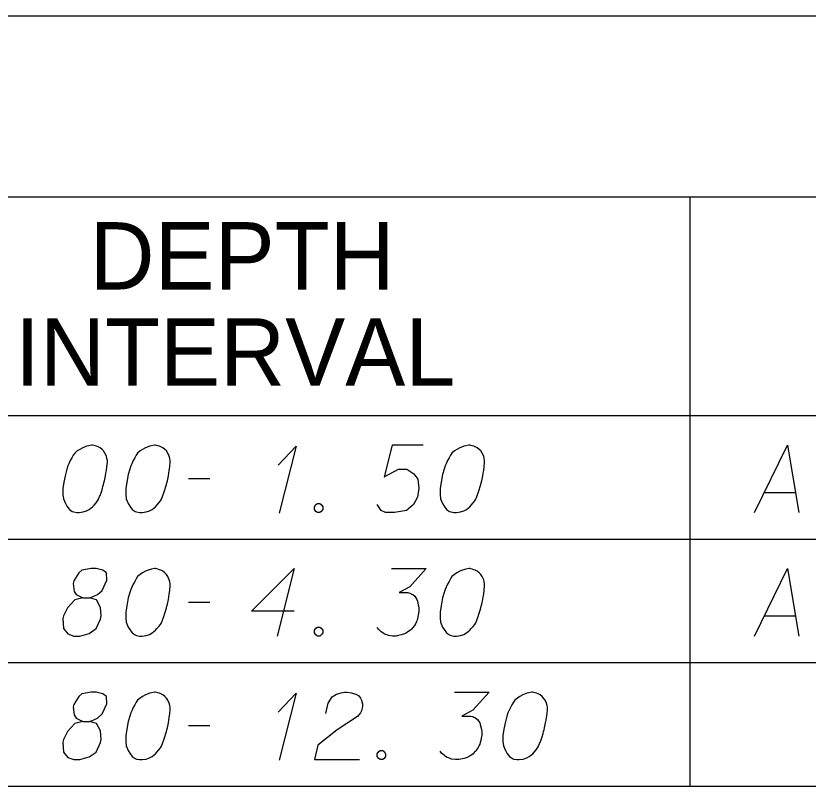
# Model space of a CAD drawing. Extents: x 2074207 to 2076812, y 516372 to 523312.
# Drawn here: x 2076397 to 2076453.5, y 518395.3 to 518450.2 of the extents above; entities that cross this region are included whole.
import ezdxf

# ---------------------------------------------------------------- set-up
doc = ezdxf.new("R2010")
doc.units = 0
for name, color, linetype in [('Prop DirtTable_ Soil Test Results - Outline (Major)', 7, 'Continuous'), ('Prop DirtTable_ Soil Test Results - Outline (Minor)', 7, 'Continuous'), ('Prop DirtTable_ Soil Test Results - Tx (Header - Small)', 7, 'Continuous'), ('Prop DirtTable_ Soil Test Results - Tx (Sample Data)', 7, 'Continuous')]:
    doc.layers.add(name, color=color, linetype=linetype)

msp = doc.modelspace()

# ---------------------------------------------------------------- linework, layer by layer
at = {"layer": 'Prop DirtTable_ Soil Test Results - Outline (Major)'}
for p, q in [((2076260.609, 518450.214), (2076811.903, 518450.214)), ((2076260.609, 518421.729), (2076811.903, 518421.729)), ((2076260.609, 518421.729), (2076811.903, 518421.729)), ((2076260.609, 518395.329), (2076811.903, 518395.329))]:
    msp.add_line(p, q, dxfattribs=at)
at = {"layer": 'Prop DirtTable_ Soil Test Results - Outline (Minor)'}
for p, q in [((2076260.609, 518437.329), (2076811.903, 518437.329)), ((2076445.062, 518437.329), (2076445.062, 518412.929)), ((2076260.609, 518412.929), (2076811.903, 518412.929)), ((2076260.609, 518412.929), (2076811.903, 518412.929)), ((2076445.063, 518412.929), (2076445.063, 518404.129)), ((2076260.609, 518404.129), (2076811.903, 518404.129)), ((2076260.609, 518404.129), (2076811.903, 518404.129)), ((2076445.063, 518404.129), (2076445.063, 518395.329)), ((2076260.609, 518395.329), (2076811.903, 518395.329))]:
    msp.add_line(p, q, dxfattribs=at)
at = {"layer": 'Prop DirtTable_ Soil Test Results - Tx (Sample Data)'}
for points in [[(2076402.512, 518419.625), (2076402.442, 518419.625), (2076402.23, 518419.587), (2076402.089, 518419.55), (2076401.983, 518419.512), (2076401.807, 518419.436), (2076401.595, 518419.323), (2076401.419, 518419.209), (2076401.242, 518419.058), (2076401.136, 518418.907), (2076401.031, 518418.718), (2076400.925, 518418.529), (2076400.819, 518418.302), (2076400.748, 518418.151), (2076400.678, 518417.924), (2076400.572, 518417.546), (2076400.466, 518416.98), (2076400.396, 518416.526), (2076400.396, 518416.11), (2076400.431, 518415.808), (2076400.572, 518415.468), (2076400.678, 518415.279), (2076400.854, 518415.052), (2076401.066, 518414.901), (2076401.172, 518414.863), (2076401.383, 518414.825), (2076401.56, 518414.825), (2076401.842, 518414.863), (2076402.089, 518414.939), (2076402.265, 518415.052), (2076402.512, 518415.241), (2076402.618, 518415.354), (2076402.759, 518415.505), (2076402.865, 518415.657), (2076402.935, 518415.77), (2076403.006, 518415.959), (2076403.041, 518416.035), (2076403.112, 518416.224), (2076403.182, 518416.45), (2076403.253, 518416.677), (2076403.288, 518416.828), (2076403.323, 518416.942), (2076403.359, 518417.093), (2076403.429, 518417.433), (2076403.465, 518417.622), (2076403.5, 518417.811), (2076403.535, 518418.076), (2076403.57, 518418.416), (2076403.57, 518418.529), (2076403.535, 518418.68), (2076403.5, 518418.831), (2076403.394, 518419.058), (2076403.288, 518419.209), (2076403.182, 518419.323), (2076403.041, 518419.436), (2076402.9, 518419.512), (2076402.794, 518419.55), (2076402.689, 518419.587), (2076402.512, 518419.625)], [(2076406.992, 518419.625), (2076406.922, 518419.625), (2076406.71, 518419.587), (2076406.569, 518419.55), (2076406.463, 518419.512), (2076406.287, 518419.436), (2076406.075, 518419.323), (2076405.899, 518419.209), (2076405.722, 518419.058), (2076405.616, 518418.907), (2076405.511, 518418.718), (2076405.405, 518418.529), (2076405.299, 518418.302), (2076405.228, 518418.151), (2076405.158, 518417.924), (2076405.052, 518417.546), (2076404.946, 518416.98), (2076404.876, 518416.526), (2076404.876, 518416.11), (2076404.911, 518415.808), (2076405.052, 518415.468), (2076405.158, 518415.279), (2076405.334, 518415.052), (2076405.546, 518414.901), (2076405.652, 518414.863), (2076405.863, 518414.825), (2076406.04, 518414.825), (2076406.322, 518414.863), (2076406.569, 518414.939), (2076406.745, 518415.052), (2076406.992, 518415.241), (2076407.098, 518415.354), (2076407.239, 518415.505), (2076407.345, 518415.657), (2076407.415, 518415.77), (2076407.486, 518415.959), (2076407.521, 518416.035), (2076407.592, 518416.224), (2076407.662, 518416.45), (2076407.733, 518416.677), (2076407.768, 518416.828), (2076407.803, 518416.942), (2076407.839, 518417.093), (2076407.909, 518417.433), (2076407.945, 518417.622), (2076407.98, 518417.811), (2076408.015, 518418.076), (2076408.05, 518418.416), (2076408.05, 518418.529), (2076408.015, 518418.68), (2076407.98, 518418.831), (2076407.874, 518419.058), (2076407.768, 518419.209), (2076407.662, 518419.323), (2076407.521, 518419.436), (2076407.38, 518419.512), (2076407.274, 518419.55), (2076407.169, 518419.587), (2076406.992, 518419.625)], [(2076426.076, 518419.625), (2076423.854, 518419.625), (2076423.289, 518417.357), (2076424.312, 518417.924), (2076424.912, 518417.924), (2076425.406, 518417.584), (2076425.688, 518417.206), (2076425.759, 518416.564), (2076425.653, 518415.921), (2076425.371, 518415.392), (2076424.877, 518414.976), (2076424.03, 518414.825), (2076423.395, 518414.825), (2076423.078, 518414.976), (2076422.796, 518415.392)], [(2076429.392, 518419.625), (2076429.322, 518419.625), (2076429.11, 518419.587), (2076428.969, 518419.55), (2076428.863, 518419.512), (2076428.687, 518419.436), (2076428.475, 518419.323), (2076428.299, 518419.209), (2076428.122, 518419.058), (2076428.016, 518418.907), (2076427.911, 518418.718), (2076427.805, 518418.529), (2076427.699, 518418.302), (2076427.628, 518418.151), (2076427.558, 518417.924), (2076427.452, 518417.546), (2076427.346, 518416.98), (2076427.276, 518416.526), (2076427.276, 518416.11), (2076427.311, 518415.808), (2076427.452, 518415.468), (2076427.558, 518415.279), (2076427.734, 518415.052), (2076427.946, 518414.901), (2076428.052, 518414.863), (2076428.263, 518414.825), (2076428.44, 518414.825), (2076428.722, 518414.863), (2076428.969, 518414.939), (2076429.145, 518415.052), (2076429.392, 518415.241), (2076429.498, 518415.354), (2076429.639, 518415.505), (2076429.745, 518415.657), (2076429.815, 518415.77), (2076429.886, 518415.959), (2076429.921, 518416.035), (2076429.992, 518416.224), (2076430.062, 518416.45), (2076430.133, 518416.677), (2076430.168, 518416.828), (2076430.203, 518416.942), (2076430.239, 518417.093), (2076430.309, 518417.433), (2076430.345, 518417.622), (2076430.38, 518417.811), (2076430.415, 518418.076), (2076430.45, 518418.416), (2076430.45, 518418.529), (2076430.415, 518418.68), (2076430.38, 518418.831), (2076430.274, 518419.058), (2076430.168, 518419.209), (2076430.062, 518419.323), (2076429.921, 518419.436), (2076429.78, 518419.512), (2076429.674, 518419.55), (2076429.569, 518419.587), (2076429.392, 518419.625)], [(2076449.676, 518414.825), (2076452.039, 518419.625), (2076452.85, 518414.825)], [(2076415.74, 518418.189), (2076417.01, 518419.55), (2076415.811, 518414.787)], [(2076409.356, 518417.244), (2076410.872, 518417.244)], [(2076450.381, 518416.261), (2076452.603, 518416.261)], [(2076418.527, 518415.468), (2076418.704, 518415.468), (2076418.809, 518415.392), (2076418.915, 518415.241), (2076418.915, 518415.052), (2076418.809, 518414.901), (2076418.704, 518414.825), (2076418.527, 518414.825), (2076418.421, 518414.901), (2076418.316, 518415.052), (2076418.316, 518415.241), (2076418.421, 518415.392), (2076418.527, 518415.468)], [(2076401.807, 518408.746), (2076402.3, 518408.746), (2076402.442, 518408.784), (2076402.865, 518408.973), (2076403.182, 518409.276), (2076403.535, 518409.994), (2076403.5, 518410.523), (2076403.253, 518410.712), (2076402.759, 518410.825), (2076402.406, 518410.825), (2076401.736, 518410.712), (2076401.524, 518410.523), (2076401.172, 518409.956), (2076401.136, 518409.767), (2076401.207, 518409.2), (2076401.348, 518408.973), (2076401.807, 518408.746), (2076401.242, 518408.595), (2076400.713, 518408.028), (2076400.431, 518407.461), (2076400.396, 518407.272), (2076400.431, 518406.554), (2076400.748, 518406.176), (2076401.172, 518406.025), (2076401.595, 518406.025), (2076402.265, 518406.214), (2076402.759, 518406.554), (2076403.077, 518407.235), (2076403.112, 518407.461), (2076403.077, 518408.066), (2076402.794, 518408.595), (2076402.3, 518408.746)], [(2076406.992, 518410.825), (2076406.922, 518410.825), (2076406.71, 518410.787), (2076406.569, 518410.75), (2076406.463, 518410.712), (2076406.287, 518410.636), (2076406.075, 518410.523), (2076405.899, 518410.409), (2076405.722, 518410.258), (2076405.616, 518410.107), (2076405.511, 518409.918), (2076405.405, 518409.729), (2076405.299, 518409.502), (2076405.228, 518409.351), (2076405.158, 518409.124), (2076405.052, 518408.746), (2076404.946, 518408.18), (2076404.876, 518407.726), (2076404.876, 518407.31), (2076404.911, 518407.008), (2076405.052, 518406.668), (2076405.158, 518406.479), (2076405.334, 518406.252), (2076405.546, 518406.101), (2076405.652, 518406.063), (2076405.863, 518406.025), (2076406.04, 518406.025), (2076406.322, 518406.063), (2076406.569, 518406.139), (2076406.745, 518406.252), (2076406.992, 518406.441), (2076407.098, 518406.554), (2076407.239, 518406.705), (2076407.345, 518406.857), (2076407.415, 518406.97), (2076407.486, 518407.159), (2076407.521, 518407.235), (2076407.592, 518407.424), (2076407.662, 518407.65), (2076407.733, 518407.877), (2076407.768, 518408.028), (2076407.803, 518408.142), (2076407.839, 518408.293), (2076407.909, 518408.633), (2076407.945, 518408.822), (2076407.98, 518409.011), (2076408.015, 518409.276), (2076408.05, 518409.616), (2076408.05, 518409.729), (2076408.015, 518409.88), (2076407.98, 518410.031), (2076407.874, 518410.258), (2076407.768, 518410.409), (2076407.662, 518410.523), (2076407.521, 518410.636), (2076407.38, 518410.712), (2076407.274, 518410.75), (2076407.169, 518410.787), (2076406.992, 518410.825)], [(2076416.869, 518407.802), (2076413.836, 518407.802), (2076416.869, 518410.825), (2076415.67, 518406.025)], [(2076423.819, 518410.825), (2076426.288, 518410.825), (2076425.124, 518409.54), (2076424.348, 518409.124), (2076424.983, 518409.124), (2076425.124, 518409.087), (2076425.194, 518409.049), (2076425.265, 518409.011), (2076425.335, 518408.973), (2076425.477, 518408.86), (2076425.547, 518408.746), (2076425.618, 518408.633), (2076425.653, 518408.52), (2076425.723, 518408.255), (2076425.759, 518408.028), (2076425.759, 518407.915), (2076425.759, 518407.764), (2076425.723, 518407.537), (2076425.688, 518407.386), (2076425.653, 518407.235), (2076425.618, 518407.121), (2076425.582, 518407.046), (2076425.547, 518406.97), (2076425.512, 518406.894), (2076425.441, 518406.781), (2076425.335, 518406.63), (2076425.23, 518406.517), (2076425.159, 518406.441), (2076425.053, 518406.365), (2076424.947, 518406.29), (2076424.806, 518406.214), (2076424.736, 518406.176), (2076424.489, 518406.101), (2076424.277, 518406.063), (2076424.136, 518406.025), (2076423.889, 518406.025), (2076423.607, 518406.063), (2076423.501, 518406.101), (2076423.395, 518406.139), (2076423.289, 518406.176), (2076423.184, 518406.252), (2076423.078, 518406.328), (2076422.901, 518406.479), (2076422.796, 518406.63)], [(2076429.392, 518410.825), (2076429.322, 518410.825), (2076429.11, 518410.787), (2076428.969, 518410.75), (2076428.863, 518410.712), (2076428.687, 518410.636), (2076428.475, 518410.523), (2076428.299, 518410.409), (2076428.122, 518410.258), (2076428.016, 518410.107), (2076427.911, 518409.918), (2076427.805, 518409.729), (2076427.699, 518409.502), (2076427.628, 518409.351), (2076427.558, 518409.124), (2076427.452, 518408.746), (2076427.346, 518408.18), (2076427.276, 518407.726), (2076427.276, 518407.31), (2076427.311, 518407.008), (2076427.452, 518406.668), (2076427.558, 518406.479), (2076427.734, 518406.252), (2076427.946, 518406.101), (2076428.052, 518406.063), (2076428.263, 518406.025), (2076428.44, 518406.025), (2076428.722, 518406.063), (2076428.969, 518406.139), (2076429.145, 518406.252), (2076429.392, 518406.441), (2076429.498, 518406.554), (2076429.639, 518406.705), (2076429.745, 518406.857), (2076429.815, 518406.97), (2076429.886, 518407.159), (2076429.921, 518407.235), (2076429.992, 518407.424), (2076430.062, 518407.65), (2076430.133, 518407.877), (2076430.168, 518408.028), (2076430.203, 518408.142), (2076430.239, 518408.293), (2076430.309, 518408.633), (2076430.345, 518408.822), (2076430.38, 518409.011), (2076430.415, 518409.276), (2076430.45, 518409.616), (2076430.45, 518409.729), (2076430.415, 518409.88), (2076430.38, 518410.031), (2076430.274, 518410.258), (2076430.168, 518410.409), (2076430.062, 518410.523), (2076429.921, 518410.636), (2076429.78, 518410.712), (2076429.674, 518410.75), (2076429.569, 518410.787), (2076429.392, 518410.825)], [(2076449.676, 518406.025), (2076452.039, 518410.825), (2076452.85, 518406.025)], [(2076409.356, 518408.444), (2076410.872, 518408.444)], [(2076450.381, 518407.461), (2076452.603, 518407.461)], [(2076418.527, 518406.668), (2076418.704, 518406.668), (2076418.809, 518406.592), (2076418.915, 518406.441), (2076418.915, 518406.252), (2076418.809, 518406.101), (2076418.704, 518406.025), (2076418.527, 518406.025), (2076418.421, 518406.101), (2076418.316, 518406.252), (2076418.316, 518406.441), (2076418.421, 518406.592), (2076418.527, 518406.668)], [(2076401.807, 518399.946), (2076402.3, 518399.946), (2076402.442, 518399.984), (2076402.865, 518400.173), (2076403.182, 518400.476), (2076403.535, 518401.194), (2076403.5, 518401.723), (2076403.253, 518401.912), (2076402.759, 518402.025), (2076402.406, 518402.025), (2076401.736, 518401.912), (2076401.524, 518401.723), (2076401.172, 518401.156), (2076401.136, 518400.967), (2076401.207, 518400.4), (2076401.348, 518400.173), (2076401.807, 518399.946), (2076401.242, 518399.795), (2076400.713, 518399.228), (2076400.431, 518398.661), (2076400.396, 518398.472), (2076400.431, 518397.754), (2076400.748, 518397.376), (2076401.172, 518397.225), (2076401.595, 518397.225), (2076402.265, 518397.414), (2076402.759, 518397.754), (2076403.077, 518398.435), (2076403.112, 518398.661), (2076403.077, 518399.266), (2076402.794, 518399.795), (2076402.3, 518399.946)], [(2076406.992, 518402.025), (2076406.922, 518402.025), (2076406.71, 518401.987), (2076406.569, 518401.95), (2076406.463, 518401.912), (2076406.287, 518401.836), (2076406.075, 518401.723), (2076405.899, 518401.609), (2076405.722, 518401.458), (2076405.616, 518401.307), (2076405.511, 518401.118), (2076405.405, 518400.929), (2076405.299, 518400.702), (2076405.228, 518400.551), (2076405.158, 518400.324), (2076405.052, 518399.946), (2076404.946, 518399.38), (2076404.876, 518398.926), (2076404.876, 518398.51), (2076404.911, 518398.208), (2076405.052, 518397.868), (2076405.158, 518397.679), (2076405.334, 518397.452), (2076405.546, 518397.301), (2076405.652, 518397.263), (2076405.863, 518397.225), (2076406.04, 518397.225), (2076406.322, 518397.263), (2076406.569, 518397.339), (2076406.745, 518397.452), (2076406.992, 518397.641), (2076407.098, 518397.754), (2076407.239, 518397.905), (2076407.345, 518398.057), (2076407.415, 518398.17), (2076407.486, 518398.359), (2076407.521, 518398.435), (2076407.592, 518398.624), (2076407.662, 518398.85), (2076407.733, 518399.077), (2076407.768, 518399.228), (2076407.803, 518399.342), (2076407.839, 518399.493), (2076407.909, 518399.833), (2076407.945, 518400.022), (2076407.98, 518400.211), (2076408.015, 518400.476), (2076408.05, 518400.816), (2076408.05, 518400.929), (2076408.015, 518401.08), (2076407.98, 518401.231), (2076407.874, 518401.458), (2076407.768, 518401.609), (2076407.662, 518401.723), (2076407.521, 518401.836), (2076407.38, 518401.912), (2076407.274, 518401.95), (2076407.169, 518401.987), (2076406.992, 518402.025)], [(2076415.74, 518400.589), (2076417.01, 518401.95), (2076415.811, 518397.187)], [(2076419.127, 518400.513), (2076419.303, 518401.231), (2076419.586, 518401.685), (2076419.903, 518401.874), (2076420.22, 518401.987), (2076420.467, 518402.025), (2076420.644, 518402.025), (2076420.961, 518401.987), (2076421.173, 518401.912), (2076421.279, 518401.874), (2076421.49, 518401.761), (2076421.596, 518401.609), (2076421.667, 518401.458), (2076421.702, 518401.345), (2076421.737, 518401.194), (2076421.737, 518401.005), (2076421.702, 518400.816), (2076421.667, 518400.702), (2076421.596, 518400.551), (2076421.49, 518400.4), (2076421.385, 518400.287), (2076419.938, 518399.342), (2076418.563, 518398.246), (2076418.316, 518397.225), (2076421.526, 518397.225)], [(2076428.299, 518402.025), (2076430.768, 518402.025), (2076429.604, 518400.74), (2076428.828, 518400.324), (2076429.463, 518400.324), (2076429.604, 518400.287), (2076429.674, 518400.249), (2076429.745, 518400.211), (2076429.815, 518400.173), (2076429.957, 518400.06), (2076430.027, 518399.946), (2076430.098, 518399.833), (2076430.133, 518399.72), (2076430.203, 518399.455), (2076430.239, 518399.228), (2076430.239, 518399.115), (2076430.239, 518398.964), (2076430.203, 518398.737), (2076430.168, 518398.586), (2076430.133, 518398.435), (2076430.098, 518398.321), (2076430.062, 518398.246), (2076430.027, 518398.17), (2076429.992, 518398.094), (2076429.921, 518397.981), (2076429.815, 518397.83), (2076429.71, 518397.717), (2076429.639, 518397.641), (2076429.533, 518397.565), (2076429.427, 518397.49), (2076429.286, 518397.414), (2076429.216, 518397.376), (2076428.969, 518397.301), (2076428.757, 518397.263), (2076428.616, 518397.225), (2076428.369, 518397.225), (2076428.087, 518397.263), (2076427.981, 518397.301), (2076427.875, 518397.339), (2076427.769, 518397.376), (2076427.664, 518397.452), (2076427.558, 518397.528), (2076427.381, 518397.679), (2076427.276, 518397.83)], [(2076433.872, 518402.025), (2076433.802, 518402.025), (2076433.59, 518401.987), (2076433.449, 518401.95), (2076433.343, 518401.912), (2076433.167, 518401.836), (2076432.955, 518401.723), (2076432.779, 518401.609), (2076432.602, 518401.458), (2076432.496, 518401.307), (2076432.391, 518401.118), (2076432.285, 518400.929), (2076432.179, 518400.702), (2076432.108, 518400.551), (2076432.038, 518400.324), (2076431.932, 518399.946), (2076431.826, 518399.38), (2076431.756, 518398.926), (2076431.756, 518398.51), (2076431.791, 518398.208), (2076431.932, 518397.868), (2076432.038, 518397.679), (2076432.214, 518397.452), (2076432.426, 518397.301), (2076432.532, 518397.263), (2076432.743, 518397.225), (2076432.92, 518397.225), (2076433.202, 518397.263), (2076433.449, 518397.339), (2076433.625, 518397.452), (2076433.872, 518397.641), (2076433.978, 518397.754), (2076434.119, 518397.905), (2076434.225, 518398.057), (2076434.295, 518398.17), (2076434.366, 518398.359), (2076434.401, 518398.435), (2076434.472, 518398.624), (2076434.542, 518398.85), (2076434.613, 518399.077), (2076434.648, 518399.228), (2076434.683, 518399.342), (2076434.719, 518399.493), (2076434.789, 518399.833), (2076434.825, 518400.022), (2076434.86, 518400.211), (2076434.895, 518400.476), (2076434.93, 518400.816), (2076434.93, 518400.929), (2076434.895, 518401.08), (2076434.86, 518401.231), (2076434.754, 518401.458), (2076434.648, 518401.609), (2076434.542, 518401.723), (2076434.401, 518401.836), (2076434.26, 518401.912), (2076434.154, 518401.95), (2076434.049, 518401.987), (2076433.872, 518402.025)], [(2076409.356, 518399.644), (2076410.872, 518399.644)], [(2076423.007, 518397.868), (2076423.184, 518397.868), (2076423.289, 518397.792), (2076423.395, 518397.641), (2076423.395, 518397.452), (2076423.289, 518397.301), (2076423.184, 518397.225), (2076423.007, 518397.225), (2076422.901, 518397.301), (2076422.796, 518397.452), (2076422.796, 518397.641), (2076422.901, 518397.792), (2076423.007, 518397.868)]]:
    msp.add_lwpolyline(points, dxfattribs=at)

# ---------------------------------------------------------------- texts
at = {"layer": 'Prop DirtTable_ Soil Test Results - Tx (Header - Small)'}
for s, p in [('DEPTH', (2076402.289, 518430.715)), ('INTERVAL', (2076396.977, 518423.858))]:
    msp.add_text(s, height=4.8, dxfattribs=at).set_placement(p)

doc.saveas('drawing.dxf')
